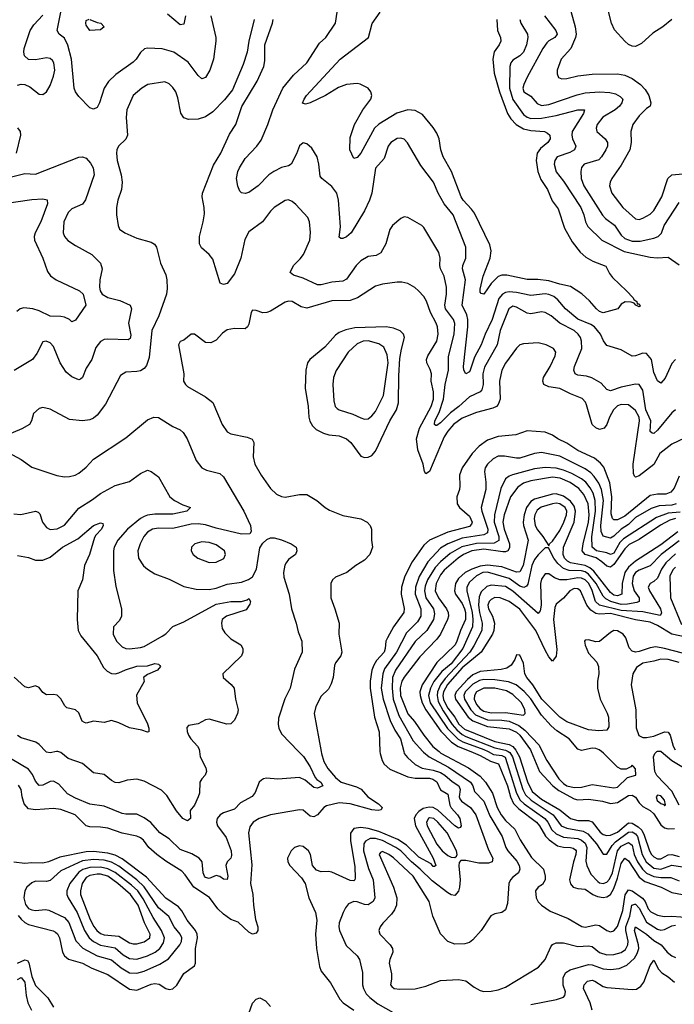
# Model space of a CAD drawing. Header units: inches. Extents: x 884549 to 1028252, y 526810 to 653624.
# Tile 507 of 656: x 944942 to 948564, y 598602 to 604049. Entities that reach past the tile are written whole.
import ezdxf

# ---------------------------------------------------------------- set-up
doc = ezdxf.new("R2010")
doc.units = ezdxf.units.IN
doc.header["$MEASUREMENT"] = 0
doc.layers.add('A9549', color=7, linetype='Continuous')
doc.layers.add('A9640', color=7, linetype='Continuous')

msp = doc.modelspace()

# ---------------------------------------------------------------- linework, layer by layer
at = {"layer": 'A9549', "color": 5}
for points, elevation in [([(946484.8, 600000), (946512, 599972), (946550, 599914.7), (946576.6, 599856.6), (946585.3, 599845.3), (946609.1, 599830), (946619.5, 599810), (946590, 599797.4), (946570, 599801.7), (946521.6, 599841.6), (946490, 599856), (946370, 599847), (946307.6, 599852.4), (946290.2, 599849.8), (946279.1, 599840.9), (946267.4, 599830), (946245.7, 599774.3), (946228.4, 599751.6), (946164.1, 599715.9), (946130, 599681.6), (946070, 599661.1), (946050.7, 599649.3), (946034.6, 599630), (946031.5, 599610), (946037.4, 599590), (946084.2, 599524.2), (946111.5, 599450), (946114.8, 599425.2), (946110.8, 599410), (946089.2, 599390.8), (946082.3, 599370), (946093.3, 599310), (946090, 599292.7), (946070, 599294.2), (946050, 599308.2), (946030, 599314.5), (945990, 599298.3), (945970, 599303.2), (945963.9, 599310), (945956.7, 599330), (945951.4, 599390), (945935.6, 599410), (945895.1, 599435.1), (945830, 599457.7), (945770, 599518), (945718.4, 599550), (945667.6, 599607.6), (945630, 599634.3), (945590, 599654), (945530, 599653.1), (945510, 599657.6), (945410, 599698.3), (945330, 599709.8), (945250, 599741.7), (945207, 599767), (945159.4, 599819.4), (945130, 599835.9), (945110, 599834.2), (945070, 599814), (945050, 599811.8), (945030, 599835.6), (945012.3, 599872.3), (944990, 599903.2), (944850, 599984.8)], 2160), ([(946610.3, 600000), (946612.1, 599990), (946625.5, 599945.5), (946646.2, 599906.2), (946690, 599856.3), (946721.2, 599830), (946805, 599805), (946831.5, 599791.5), (946868.8, 599748.8), (946926.7, 599710), (946948.2, 599690), (946942.3, 599677.7), (946925.8, 599674.2), (946890, 599677.9), (946770, 599711.3), (946710, 599715.6), (946639.5, 599700.5), (946624.1, 599690), (946590, 599649.8), (946570, 599638.8), (946550, 599641.9), (946510, 599675), (946490, 599678.5), (946330, 599650.3), (946266.7, 599630), (946234.3, 599610), (946216, 599584), (946208.9, 599551.1), (946226.8, 599373.2), (946218.6, 599270), (946232.7, 599210), (946235, 599150), (946246, 599070), (946259.5, 599030), (946258.9, 599010), (946250, 598995.8), (946230, 598989.9), (946210, 599000.2), (946150, 599055.8), (946110, 599071.6), (946070, 599099.9), (946039.3, 599130), (945992.3, 599192.3), (945906.3, 599250), (945858.4, 599318.4), (945838.9, 599338.9), (945750, 599393.4), (945700.2, 599430), (945655.8, 599470), (945627, 599510), (945610, 599522.7), (945590, 599532.8), (945510, 599548.5), (945430, 599575.3), (945390, 599582), (945330, 599583.7), (945310, 599589.4), (945249.6, 599649.6), (945170, 599678.9), (945130, 599685.8), (945030, 599678.4), (944990, 599683.8), (944967.3, 599710), (944955.1, 599750), (944950.7, 599790.7), (944935, 599815)], 2180), ([(945145.4, 600000), (945110, 599993.1), (945090, 599996.4), (945086.7, 600000)], 2140), ([(945936.3, 600000), (945940.8, 599970), (945971.3, 599910), (945975.8, 599890), (945968.9, 599870), (945950, 599849.6), (945939.2, 599830), (945936.1, 599770), (945930.2, 599750), (945910, 599702.7), (945886.2, 599673.8), (945886.7, 599630), (945870, 599617.7), (945844.5, 599630), (945810, 599671.2), (945757, 599757), (945726.4, 599786.4), (945630, 599836.3), (945590, 599848.2), (945537.4, 599842.6), (945490, 599826.6), (945470, 599828.5), (945450, 599839.1), (945410, 599872.4), (945350, 599882.7), (945290, 599934), (945210, 599961.6), (945170, 599995.1), (945153.1, 600000)], 2140), ([(946935.4, 600000), (946935.8, 599990), (946947.9, 599950), (946959, 599930), (946990, 599902.4), (947090, 599859.4), (947130, 599853.5), (947210, 599853.7), (947227.7, 599847.7), (947250, 599832.5), (947270, 599788.3), (947310, 599764.3), (947322.8, 599702.8), (947329.1, 599689.1), (947364.6, 599650), (947376.6, 599630), (947385.5, 599590), (947380, 599580), (947370, 599576.1), (947350, 599589.4), (947255.8, 599675.8), (947230, 599690.7), (947206.7, 599693.3), (947174.9, 599685.1), (947150.7, 599669.3), (947133.2, 599650), (947125.4, 599630), (947131.2, 599590), (947230.1, 599410), (947244.9, 599370), (947236.7, 599363.3), (947230, 599364.8), (947219.1, 599379.1), (947150, 599415.7), (947081.9, 599481.9), (947034.4, 599514.4), (946930, 599558), (946870, 599574.8), (946830, 599580.7), (946790, 599574.5), (946772, 599548), (946771.9, 599508.1), (946797, 599363), (946798.7, 599301.3), (946796.1, 599290), (946790, 599285), (946770, 599287.5), (946670, 599331.9), (946650, 599336.2), (946610, 599335.1), (946584.2, 599344.2), (946562, 599370), (946550.4, 599430), (946540.7, 599450), (946510, 599474.2), (946490, 599478.4), (946462.5, 599470), (946443.3, 599450), (946424, 599410), (946426.1, 599390), (946435.9, 599370), (946501.4, 599301.4), (946522.4, 599270), (946542.2, 599190), (946579.5, 599110), (946586.4, 599066.4), (946579.2, 598990), (946583.5, 598910), (946601.3, 598810), (946610, 598784.9), (946661, 598721), (946713.2, 598630), (946731.8, 598610), (946790, 598568.8)], 2220), ([(947067.5, 600000), (947070.1, 599990), (947087.3, 599967.3), (947130, 599927.9), (947169, 599909), (947230, 599897.1), (947270, 599884.2), (947294.5, 599870), (947334.6, 599834.6), (947370.9, 599810), (947379.6, 599790), (947373.5, 599750), (947377.7, 599737.7), (947386, 599726), (947435.8, 599690), (947464.9, 599650), (947536, 599456), (947559.1, 599410), (947556.5, 599390), (947536.7, 599383.3), (947483.1, 599383.1), (947410, 599397.7), (947382.3, 599397.7), (947373.3, 599386.7), (947372, 599368), (947379.4, 599290), (947376.3, 599250), (947370, 599227), (947350, 599204), (947330, 599207.7), (947310, 599218.5), (947224.3, 599284.3), (947158.1, 599350), (947109.3, 599389.3), (947050.6, 599450), (947022.9, 599470), (946950, 599507.6), (946910, 599518.5), (946881.8, 599518.2), (946855.4, 599504.6), (946845.9, 599490), (946844.2, 599450), (946872.4, 599352.4), (946897.2, 599290), (946907.1, 599190), (946897, 599170), (946870, 599152.5), (946850, 599153.7), (946810, 599169.2), (946790, 599171.3), (946761.6, 599158.4), (946743.8, 599136.2), (946731.5, 599110), (946710, 599053.2), (946707.7, 599030), (946712, 599010), (946747.7, 598927.7), (946810.1, 598870.1), (946822.2, 598850), (946838, 598778), (946839.6, 598710), (946844.7, 598690), (946859.9, 598659.9), (946879.1, 598639.1), (946924.1, 598604.1), (947050, 598532.9)], 2240), ([(947172.9, 600000), (947176.3, 599996.3), (947207.3, 599970), (947314.5, 599914.5), (947436.2, 599830), (947448.9, 599810), (947458.5, 599778.5), (947510, 599725.5), (947543.6, 599643.6), (947611.7, 599530), (947631.3, 599470), (947643, 599450), (947693.5, 599393.5), (947706.2, 599370), (947710.1, 599349.9), (947702.6, 599330), (947670, 599304.8), (947657.6, 599290), (947649.2, 599270), (947641.1, 599158.9), (947630, 599124.5), (947610.2, 599109.8), (947570, 599103), (947549.1, 599090.9), (947496, 599010), (947450, 598958.9), (947430, 598944.2), (947404.4, 598935.6), (947350, 598934.3), (947310, 598949.7), (947270.9, 598990.9), (947228.5, 599088.5), (947207.1, 599170), (947118.9, 599310), (947010, 599412.5), (946985.3, 599430), (946950, 599446.6), (946937.7, 599442.3), (946931.4, 599430), (947009.6, 599250), (947027.9, 599190), (947026.4, 599150), (947016.3, 599123.7), (947000, 599100), (946951.6, 599050), (946936.5, 599030), (946928.4, 599010), (946934, 598990), (946991.5, 598931.5), (947004.9, 598910), (947006.3, 598890), (946989.1, 598850), (946986.4, 598830), (946998.7, 598770), (946999.8, 598740.2), (946993.7, 598710), (947000.4, 598700.4), (947014.8, 598690), (947044.7, 598684.7), (947130, 598687.8), (947190, 598701.4), (947270, 598732.8), (947370, 598738.6), (947410, 598731.5), (947456.4, 598696.4), (947490, 598677.8), (947510, 598673.1), (947550, 598673.9), (947590, 598681.3), (947630, 598696.8), (947813.3, 598806.7), (947850, 598848.7), (947880.5, 598919.5), (947890, 598931.7), (947910, 598941.2), (947950, 598942.1), (948030, 598921.6), (948090, 598925.2), (948110, 598922.2), (948150, 598887.4), (948190, 598875.5), (948230, 598877.9), (948270, 598887.4), (948294.4, 598905.6), (948307.3, 598930), (948308.7, 598951.3), (948296, 599010), (948295.8, 599030), (948316.9, 599090), (948329.7, 599150.3), (948344.7, 599155.3), (948350, 599155.9), (948370, 599132.8), (948410, 599055.5), (948470, 599017.7), (948490, 599011.6), (948510, 599015.2), (948550, 599036.6), (948570, 599039.6)], 2260), ([(947262.2, 600000), (947271.9, 599991.9), (947424.5, 599910), (947490, 599863.6), (947520.1, 599830), (947558.5, 599770), (947584.7, 599690), (947605.2, 599650), (947630, 599618.9), (947681.1, 599570), (947711.4, 599511.4), (947773.5, 599413.5), (947839.8, 599350), (947850, 599310.7), (947849.5, 599290), (947835.4, 599264.6), (947810, 599249.8), (947795.6, 599230), (947799.7, 599190), (947810, 599168.7), (947828.7, 599150), (947876.4, 599116.4), (947976.5, 599076.5), (948052.9, 599032.9), (948070, 599027.8), (948130, 599041.2), (948150, 599037.5), (948190, 599010.8), (948210, 599003.2), (948230, 599008.6), (948250, 599032.5), (948279.7, 599120.3), (948292.1, 599207.9), (948310, 599234.9), (948330, 599230.4), (948388.7, 599188.7), (948403.2, 599170), (948419.9, 599130), (948433.3, 599113.3), (948470, 599095.2), (948507, 599087), (948550.9, 599089.1), (948650, 599082.1)], 2280), ([(947438.9, 600000), (947490, 599979), (947546.5, 599946.5), (947592, 599932), (947641.1, 599810), (947657.3, 599750), (947673.5, 599713.5), (947703.1, 599683.1), (947800.7, 599610), (947818.1, 599590), (947852.1, 599532.1), (947871, 599511), (947917.9, 599477.9), (947950, 599470.6), (947990, 599468.8), (948005.1, 599465.1), (948016.5, 599456.5), (948020.3, 599450), (948018.3, 599430), (948005.3, 599390), (947984.7, 599290), (947988.9, 599268.9), (948004.4, 599250), (948030, 599241.7), (948070, 599238.7), (948113.4, 599210), (948138.9, 599198.9), (948170, 599193.3), (948190, 599196.1), (948210, 599209.7), (948230, 599243.3), (948250, 599300.1), (948270, 599381.4), (948290, 599410.8), (948310, 599394.8), (948370, 599306), (948400.5, 599280.5), (948490.3, 599250.3), (948550, 599219.7), (948610, 599210.1)], 2320), ([(947533.5, 600000), (947564.4, 599984.4), (947610, 599978.4), (947628.8, 599968.8), (947690.9, 599770), (947710.9, 599730.9), (947733.1, 599710), (947847, 599630), (947864.4, 599610), (947886.7, 599566.7), (947910, 599544.2), (947950, 599525.7), (948030, 599518.2), (948050, 599509.8), (948070, 599492.8), (948080.1, 599470), (948074.3, 599394.3), (948079, 599370), (948102.4, 599322.4), (948141.2, 599281.2), (948150, 599274.5), (948170, 599270.1), (948190, 599276.7), (948205.8, 599294.2), (948221.7, 599330), (948250, 599450.1), (948270, 599477), (948310, 599497), (948330, 599481.9), (948342.6, 599430), (948359.6, 599390), (948388.6, 599348.6), (948410, 599327), (948450, 599308.1), (948490, 599303.2), (948544, 599304), (948590, 599285.7)], 2340), ([(947644.6, 600000), (947654.6, 599994.6), (947668.4, 599970), (947725.2, 599790), (947740.7, 599760.7), (947771.4, 599731.4), (947894.4, 599650), (947938.8, 599590), (947970, 599576.1), (948058.8, 599558.8), (948085.1, 599545.1), (948133.8, 599490), (948170, 599432.3), (948190, 599433), (948219.7, 599480.3), (948239.3, 599500.7), (948310, 599553.4), (948330, 599556.4), (948350, 599545.4), (948359.7, 599530), (948385.5, 599430), (948407.9, 599390), (948450, 599355.3), (948490, 599349.6), (948550, 599371.3), (948610, 599361.9)], 2360), ([(947691, 600000), (947706.7, 599970), (947752.1, 599832.1), (947778.3, 599778.3), (947830, 599736.5), (947930, 599678.3), (947990, 599630.1), (948030, 599618), (948090, 599618.5), (948110, 599610.5), (948153.8, 599553.8), (948170, 599541.7), (948190, 599535.4), (948210, 599536.7), (948250, 599553.8), (948310, 599606.1), (948330, 599604.6), (948363.8, 599583.8), (948384.6, 599564.6), (948397.8, 599537.8), (948426.1, 599450), (948438.1, 599430), (948450, 599416.9), (948470, 599406.2), (948490, 599406.5), (948530.5, 599429.5), (948550, 599431.3), (948590, 599420.3)], 2380), ([(947772.8, 600000), (947818, 599890), (947891.2, 599810), (947924.3, 599784.3), (948010, 599738.2), (948030, 599733.8), (948090, 599737.5), (948165.8, 599725.8), (948210, 599713.3), (948250, 599717.5), (948310, 599757.1), (948330, 599758.5), (948350, 599748), (948370, 599715.9), (948390, 599695.6), (948430, 599673.2), (948450, 599655.5), (948490, 599593.8), (948510, 599578.6), (948530, 599572), (948565.8, 599574.2)], 2420), ([(947833.7, 600000), (947858.5, 599950), (947925.6, 599850), (947950, 599822.8), (947970, 599811), (948010, 599800.7), (948050, 599803.3), (948110, 599818.3), (948230, 599799), (948250, 599803.6), (948304.1, 599855.9), (948351.2, 599870), (948350, 599904), (948338, 599918), (948330, 599925.2), (948323.7, 599916.3), (948297.1, 599902.9), (948270, 599902), (948250, 599913.6), (948172, 599992), (948161.2, 600000)], 2440), ([(948590, 599703.6), (948550, 599781.6), (948467.7, 599867.7), (948455.6, 599890), (948448.7, 599970), (948455.8, 599990), (948467.3, 600000)], 2420), ([(948491.8, 600000), (948550.8, 599950.8), (948670, 599878.3), (948690, 599872.6), (948750, 599867.7), (948910, 599792.8), (948930, 599789.2), (948950, 599793.7), (949001.4, 599830), (949171.4, 599988.6), (949185.8, 600000)], 2420), ([(944933.8, 599093.8), (944950, 599073.5), (944970, 599053.4), (944990, 599042.4), (945127.7, 599007.7), (945140.6, 599000.6), (945151.1, 598991.1), (945162.2, 598970), (945178.2, 598890), (945190.6, 598870.6), (945212.3, 598852.3), (945290, 598828.6), (945342.1, 598802.1), (945430, 598767), (945550, 598685.4), (945590, 598679.9), (945670, 598713.7), (945690, 598717.3), (945713.3, 598713.3), (945750, 598688.7), (945770, 598683), (945790, 598687.8), (945811.7, 598708.3), (945850, 598771.7), (945910, 598814.8), (945915.1, 598830), (945915.2, 598910), (945926.3, 598970), (945924, 598990), (945914.4, 599010), (945868, 599068), (945839.2, 599119.2), (945821.3, 599141.3), (945750, 599188.2), (945644.6, 599304.6), (945510, 599406.8), (945470, 599426.7), (945430, 599438.8), (945350, 599447.8), (945310, 599445.6), (945164.3, 599415.7), (945100.7, 599390), (945070, 599383.4), (945010, 599385.2), (944970, 599380.2), (944910, 599388.4)], 2220), ([(947770, 598600.5), (947912.4, 598627.6), (947950, 598641.3), (947958.7, 598650), (947961.7, 598670), (947948.5, 598708.5), (947948.1, 598750), (947963, 598777), (947987.2, 598792.8), (948090, 598822.7), (948110, 598820.1), (948170, 598798.7), (948210, 598793.4), (948259.5, 598800.5), (948301.3, 598818.7), (948343.3, 598856.7), (948358.1, 598881.9), (948367.4, 598910), (948366.4, 598930), (948344.2, 599010), (948350, 599030.1), (948410, 598990), (948450, 598955), (948490.4, 598930.4), (948523.7, 598890), (948549.7, 598869.7), (948570, 598860.4)], 2240), ([(944929.3, 598829.3), (944970, 598848.1), (944984.6, 598844.6), (944991.9, 598831.9), (945010, 598755.2), (945030, 598705.4), (945097.6, 598637.6), (945130, 598586)], 2180), ([(948108.6, 598568.6), (948099, 598610), (948062, 598690), (948064.3, 598710), (948083.5, 598730), (948110, 598734.4), (948124.9, 598730), (948170, 598700.5), (948190, 598695.3), (948330, 598683.5), (948354.5, 598685.5), (948378.8, 598701.2), (948395.7, 598724.3), (948430, 598817.1), (948450, 598845.3), (948476.7, 598796.7), (948495, 598775), (948530, 598753.9), (948564.5, 598724.5)], 2220), ([(944930, 598739.1), (944950, 598749.6), (944970, 598724.7), (944977.2, 598650), (944986.8, 598610), (945008.3, 598570)], 2160), ([(946209.4, 598550), (946230, 598607.2), (946249.6, 598630.4), (946270, 598637), (946301.5, 598621.5), (946329.4, 598589.4)], 2180)]:
    msp.add_lwpolyline(points, dxfattribs=dict(at, elevation=elevation))
for points, elevation in [([(948470, 599759.7), (948463.6, 599750), (948469.4, 599730), (948490, 599713.4), (948506.5, 599706.5), (948510, 599699.1), (948514.5, 599705.5), (948510, 599730.9), (948490, 599754.4)], 2440), ([(947210, 599633.2), (947204.6, 599630), (947192.5, 599610), (947196.8, 599590), (947250, 599486.8), (947280.1, 599450), (947310, 599425.4), (947330, 599416.3), (947350, 599414), (947359.5, 599420.5), (947362.6, 599430), (947358.2, 599450), (947307.5, 599550), (947256.3, 599610), (947233.1, 599630)], 2240), ([(945350, 599402.2), (945290, 599395.4), (945170, 599340.1), (945110, 599285.8), (945090, 599281.1), (945030, 599282.1), (945010, 599274.1), (944981.5, 599250), (944970.4, 599229.6), (944965.4, 599190), (944973.8, 599153.8), (944990, 599132.3), (945010, 599123.5), (945030, 599121.5), (945085.6, 599125.6), (945102.9, 599122.9), (945190, 599082.1), (945214, 599054), (945252.7, 598952.7), (945291.6, 598911.6), (945370, 598870), (945450, 598847.9), (945503.3, 598803.3), (945550, 598776.6), (945590, 598773.3), (945630, 598784.7), (945716.7, 598823.3), (945766.2, 598853.8), (945827.4, 598930), (945837.9, 598950), (945839.9, 598970), (945830.9, 598990), (945796.7, 599030), (945766.7, 599086.7), (945710, 599134.8), (945631.7, 599251.7), (945590.7, 599290.7), (945490, 599366.7), (945450, 599387.3), (945410, 599398.5)], 2240), ([(945390, 599360.5), (945330, 599358.5), (945291.6, 599348.4), (945270, 599333), (945220.1, 599270), (945203.3, 599230), (945203.3, 599210), (945210.1, 599190), (945260.9, 599110), (945299.9, 599010), (945326.9, 598970), (945350, 598949.7), (945390, 598928.5), (945470, 598914.5), (945514.5, 598874.5), (945550, 598855.4), (945590, 598851.6), (945650, 598869.3), (945692.5, 598890), (945718.1, 598910), (945738, 598942), (945742.5, 598970), (945727.6, 599010), (945681.3, 599081.3), (945625.7, 599185.7), (945595.2, 599230), (945561.2, 599261.2), (945470, 599330.2), (945430, 599351.6)], 2260), ([(945370, 599321.5), (945330, 599314.3), (945310, 599303), (945287.1, 599270), (945278.5, 599230), (945279.2, 599210), (945331.4, 599070), (945351.9, 599031.9), (945369.6, 599009.6), (945390, 598994.3), (945410, 598986.8), (945490, 598978.2), (945550, 598941.4), (945570, 598936.4), (945590, 598936.9), (945630, 598947.6), (945662.9, 598970), (945664.4, 598990), (945632.2, 599052.2), (945597.5, 599150), (945555.3, 599210), (945485.9, 599270), (945430, 599310.4), (945390, 599321.4)], 2280)]:
    msp.add_lwpolyline(points, close=True, dxfattribs=dict(at, elevation=elevation))
at = {"layer": 'A9640', "color": 5}
for points, elevation in [([(948570, 602169.7), (948550, 602147.8), (948514.2, 602065.8), (948490, 602038.7), (948470, 602051.6), (948450, 602098), (948437.6, 602170), (948410, 602202), (948390, 602205.1), (948350, 602189.8), (948330, 602187.6), (948270, 602222.5), (948190, 602246.9), (948171.7, 602271.7), (948154.6, 602310), (948121.9, 602350), (948102.8, 602362.8), (948030, 602393.1), (947962.3, 602450), (947919.8, 602499.8), (947897.5, 602517.5), (947870, 602529.5), (947850, 602532.7), (947770, 602523.4), (947690, 602540.4), (947650, 602544), (947630, 602539.8), (947613, 602530), (947593, 602507), (947555.5, 602390), (947517.4, 602310), (947494.8, 602250), (947458, 602182), (947434.4, 602110), (947430, 602101.2), (947410, 602089.6), (947398.9, 602110), (947397, 602130), (947422, 602350), (947422.3, 602390), (947416.5, 602416.5), (947390.9, 602470), (947407.9, 602610), (947392.2, 602670), (947394.2, 602690), (947411.3, 602730), (947410.5, 602790), (947341, 602970), (947289.9, 603029.9), (947256.8, 603090), (947230.7, 603150), (947161.9, 603241.9), (947087.4, 603367.4), (947070, 603388.2), (947050, 603394.6), (947030, 603392.3), (946994.9, 603370), (946980.2, 603350), (946958.9, 603281.1), (946910, 603227.3), (946889.6, 603090), (946876.6, 603050), (946850, 602992.4), (946775.2, 602870), (946750, 602847.3), (946730, 602838.4), (946718, 602838), (946710, 602846), (946717.1, 602902.9), (946706.7, 603050), (946697.5, 603090), (946670, 603127.2), (946614.3, 603170), (946604.4, 603184.4), (946597.8, 603250), (946587.5, 603290), (946558.2, 603338.2), (946530, 603363.1), (946510, 603367.1), (946490, 603350.8), (946473.6, 603306.4), (946444.9, 603250), (946430, 603241.4), (946390, 603231.4), (946349, 603210), (946320.7, 603190), (946262.3, 603130), (946210, 603093.7), (946190, 603088), (946170, 603092), (946160.7, 603100.7), (946148.7, 603128.7), (946142, 603170), (946149, 603210), (946157.7, 603230), (946190, 603282), (946253.5, 603350), (946277.7, 603382.3), (946314.9, 603470), (946342.4, 603550), (946397.9, 603670), (946457.4, 603742.6), (946530, 603810.3), (946601.3, 603918.7), (946635.6, 603950), (946689.7, 604030), (946708.1, 604151.9)], 2140), ([(946000.2, 604070), (946027, 603950), (946027.8, 603930), (946015.2, 603830), (945994, 603770), (945970, 603729.6), (945950, 603721.6), (945930, 603740.5), (945873.9, 603813.9), (945795.8, 603870), (945730, 603887.9), (945650, 603891.3), (945631.9, 603888.1), (945610, 603867.3), (945587.1, 603830), (945570, 603813.8), (945474.7, 603745.3), (945433.5, 603706.5), (945409.3, 603670), (945383.8, 603590), (945370, 603563), (945350, 603554.8), (945330, 603561.5), (945270, 603624.4), (945251.7, 603650), (945243.9, 603670), (945228.5, 603830), (945208.7, 603908.7), (945190, 603946.6), (945160.4, 603970), (945149.8, 603990), (945170.3, 604090)], 2140), ([(947581.3, 604050), (947586.3, 603990), (947602.1, 603950), (947604, 603930), (947595.4, 603910), (947567.8, 603872.2), (947559.9, 603830), (947567.1, 603752.9), (947596.3, 603650), (947641.5, 603530), (947660.1, 603500.1), (947689.3, 603469.3), (947730, 603445), (947770, 603436.3), (947844.9, 603430), (947862.1, 603422.1), (947874.4, 603410), (947877.8, 603390), (947864.5, 603370), (947823, 603337), (947805.5, 603310), (947799.7, 603270), (947808.7, 603210), (947824.5, 603164.5), (947862.1, 603110), (947887.7, 603047.7), (947922, 603002), (947955.9, 602895.9), (947999.3, 602819.3), (948043.7, 602763.7), (948074.9, 602734.9), (948113.9, 602713.9), (948185.3, 602685.3), (948204.9, 602644.9), (948222.4, 602622.4), (948299.5, 602550), (948337.1, 602510), (948340.7, 602500.7), (948356.3, 602490), (948358, 602478), (948370, 602476.3), (948375.2, 602464.8), (948370, 602461.2), (948350.8, 602469.2), (948341.2, 602481.2), (948325.8, 602485.8), (948292.5, 602487.5), (948270, 602475.1), (948251.1, 602448.9), (948170, 602427.3), (948150, 602435.4), (948133.5, 602450), (948094.6, 602494.6), (948053, 602533), (947990, 602573.4), (947930, 602585.3), (947870, 602604.3), (947808.7, 602611.3), (947750, 602611.6), (947636.6, 602636.6), (947610, 602635.5), (947590, 602627.9), (947550, 602589.8), (947510, 602531.5), (947494.5, 602534.5), (947490, 602542), (947490, 602558), (947505.6, 602630), (947546, 602730), (947549.8, 602769.8), (947543, 602803), (947458.2, 602978.2), (947441.8, 603001.8), (947396.2, 603050), (947383.9, 603070), (947331.6, 603210), (947284.2, 603290), (947272.5, 603330), (947263.7, 603390), (947250, 603421.1), (947230, 603452.1), (947170, 603523.9), (947130, 603547.1), (947089.8, 603549.8), (947028.5, 603531.5), (946929.4, 603470.6), (946906, 603450), (946830, 603311.1), (946810, 603287), (946790, 603280.9), (946768.3, 603328.3), (946770, 603397.3), (946793.7, 603470), (946840.9, 603550), (946885.3, 603610), (946889.8, 603630), (946884.8, 603650), (946870.8, 603670), (946826.7, 603693.3), (946810, 603696), (946749.8, 603689.8), (946705.8, 603674.2), (946634.6, 603630), (946550, 603588.9), (946522.7, 603582.7), (946506.5, 603586.5), (946515.6, 603610), (946529.7, 603630), (946714.5, 603830), (946871.2, 603950), (946892.7, 604027.3), (946936.5, 604090)], 2120), ([(947982.2, 604130), (948015.3, 604010), (948020.1, 603970), (948017.6, 603950), (947990.9, 603889.1), (947938, 603830), (947915.2, 603770), (947914.9, 603750), (947923.1, 603730), (947942.3, 603722.3), (947970, 603724.1), (948030, 603739.5), (948110, 603747.9), (948250, 603749), (948290, 603742.4), (948330, 603724.7), (948376.2, 603690), (948402.4, 603662.4), (948423.6, 603630), (948434.9, 603590), (948430.3, 603570), (948410, 603557.4), (948370, 603518.2), (948335, 603470), (948323, 603430), (948325.9, 603370), (948317, 603330), (948270, 603245.1), (948217.8, 603170), (948209.2, 603150), (948206.2, 603130), (948218.6, 603090), (948278.2, 603010), (948350, 602947.6), (948370, 602943.8), (948390, 602951.2), (948430, 602972.8), (948450, 602994.4), (948494.4, 603070), (948528.7, 603171.3), (948549.4, 603190.6), (948650, 603199.8)], 2180), ([(948550.1, 604049.9), (948500.9, 604010), (948445.2, 603974.8), (948383, 603917), (948350, 603901.2), (948330, 603902.7), (948310, 603911.6), (948290, 603929.8), (948233.6, 603993.6), (948216.9, 604030), (948196.4, 604110)], 2180), ([(946239.5, 604050), (946210.3, 603930), (946200.7, 603870), (946179, 603801), (946118.9, 603661.1), (946075, 603605), (946010, 603540.3), (945970, 603511.7), (945930, 603499.4), (945876.5, 603496.5), (945850, 603507.1), (945832.9, 603532.9), (945817.4, 603617.4), (945806.2, 603650), (945790, 603674.7), (945770, 603694.3), (945745.3, 603705.3), (945651, 603690), (945617.1, 603670), (945570.4, 603630), (945535.8, 603550), (945531.9, 603508.1), (945539, 603410), (945530, 603387.8), (945488.4, 603350), (945479.6, 603330), (945477.2, 603310), (945480.9, 603270), (945503, 603190), (945508.7, 603150), (945505, 603110), (945484.9, 603050), (945477.6, 603010), (945478, 602970), (945486.7, 602910), (945494.9, 602890), (945523.7, 602870), (945590, 602840.8), (945670, 602818.4), (945687.7, 602807.7), (945699.1, 602790), (945721.5, 602701.5), (945750, 602637.6), (945756.3, 602610), (945757.8, 602562.2), (945753.5, 602530), (945711.8, 602410), (945674, 602330), (945659.4, 602180.6), (945644.6, 602135.4), (945630, 602118.7), (945610, 602107.1), (945590, 602102), (945530, 602099.8), (945500, 602080), (945417.7, 601922.3), (945370, 601861.1), (945350, 601844.5), (945330, 601836.2), (945290, 601829.8), (945217.3, 601837.3), (945110, 601894.5), (945070, 601903), (945050, 601898.7), (945018, 601870), (945007.7, 601830), (944996.3, 601810), (944954.2, 601785.8), (944870.4, 601750)], 2160), ([(944930, 603686.7), (944950, 603692.1), (944970.2, 603690.2), (944997.9, 603677.9), (945050, 603637.1), (945070, 603634.9), (945090, 603650.4), (945110, 603686), (945130, 603736.4), (945137.2, 603770), (945131.3, 603810), (945122.8, 603822.8), (945110, 603834.8), (945090, 603837.5), (945030, 603826.5), (944990, 603828.9), (944969.3, 603849.3), (944964.2, 603870), (944966.3, 603890), (945000.2, 603990), (945019.5, 604020.5), (945070, 604075.2)], 2160), ([(945331, 604050), (945370, 604033), (945390.8, 604030), (945410.2, 604010), (945390, 603993.2), (945330, 603989.2), (945310, 604019), (945307.6, 604030), (945310, 604044.7), (945327.3, 604052.7)], 2120), ([(945859.6, 604070), (945850, 604024.8), (945830, 604020.7), (945759.6, 604079.6)], 2120), ([(948570, 601889.8), (948550, 601874.5), (948470, 601777.5), (948450, 601760.7), (948442.1, 601762.1), (948430.9, 601770.9), (948433.9, 601830), (948405.6, 601890), (948390, 601999.1), (948370.3, 602030.3), (948350, 602032.9), (948270, 602016.7), (948210, 601996.5), (948190, 602002.7), (948158.5, 602038.5), (948107.6, 602067.6), (948077.8, 602077.8), (948030, 602082.3), (948015.8, 602090), (948008.1, 602110), (948012.3, 602130), (948052.9, 602230), (948051.2, 602270), (948045, 602290), (948032, 602310), (948010, 602330.4), (947930.9, 602370.9), (947882.7, 602410), (947850, 602429), (947830, 602432.1), (947770, 602422.4), (947750, 602424.7), (947690, 602459.5), (947670, 602464), (947648.4, 602450), (947601.2, 602330), (947583.7, 602250), (947514.1, 602125.9), (947505.1, 602090), (947505.5, 602030), (947499, 602001), (947490, 601989.9), (947430, 601962.5), (947371.4, 601908.6), (947325.4, 601874.6), (947270, 601819.4), (947250, 601804.1), (947244.4, 601804.4), (947236.9, 601810), (947239.6, 601830), (947263.6, 601876.4), (947286.7, 601950), (947296.3, 602030), (947313.7, 602110), (947313.7, 602186.3), (947346.2, 602310), (947349.1, 602369.1), (947341.8, 602390), (947297.4, 602450), (947294, 602470), (947303.7, 602530), (947303.8, 602570), (947291.2, 602630), (947270.4, 602670.4), (947266.3, 602690), (947268.9, 602730), (947261.4, 602761.4), (947178.7, 602898.7), (947167.8, 602910), (947090, 602954.8), (947070, 602957.7), (947050, 602949.7), (947005.3, 602910), (946990, 602889.2), (946968, 602810), (946939.8, 602760.2), (946914.8, 602745.2), (946870, 602738.2), (946830, 602714.8), (946804, 602690), (946750, 602612.8), (946730, 602603.4), (946670, 602596.7), (946610, 602581.7), (946590, 602582.3), (946510, 602618.4), (946456.1, 602636.1), (946438.7, 602650), (946456.8, 602690), (946494.2, 602725.8), (946511.9, 602750), (946547.8, 602830), (946551.5, 602871.5), (946545.1, 602930), (946535.4, 602955.4), (946470, 603026.9), (946450, 603042.7), (946430, 603052.1), (946410, 603049.8), (946350.3, 603010), (946329.1, 602990), (946285.5, 602930), (946210, 602875.4), (946187.1, 602832.9), (946165.4, 602730), (946130, 602642.4), (946090, 602589.7), (946070, 602583.6), (946051.3, 602591.3), (946010, 602724.2), (945990.5, 602750.5), (945947.9, 602787.9), (945936.8, 602810), (945937, 602850), (945958.1, 602930), (945964.1, 602975.9), (945963.6, 603010), (945951.1, 603070), (945953, 603090), (946015.2, 603244.8), (946054.2, 603310), (946103.4, 603416.6), (946138.4, 603470), (946171.4, 603568.6), (946255.1, 603710), (946292, 603790), (946297.7, 603822.3), (946298.8, 603910), (946340.7, 604030), (946345.1, 604050)], 2160), ([(947709.3, 604050), (947714.8, 604030), (947750.9, 603970), (947753.9, 603950), (947746.9, 603910), (947730, 603869.8), (947710, 603849.9), (947670, 603824.4), (947659.5, 603810), (947654.6, 603790), (947651.9, 603670), (947670, 603607.7), (947730, 603524.6), (947749.5, 603509.5), (947770, 603502.9), (947830, 603504.1), (947910, 603519), (948030, 603551.1), (948067.3, 603550), (948062.3, 603530), (947998.7, 603430), (947996, 603410), (948000.9, 603390), (948019.4, 603350), (948011.8, 603330), (947985.1, 603314.9), (947915.9, 603290), (947902.6, 603270), (947899.6, 603250), (947910, 603208.3), (947950, 603156.1), (948046.9, 603010), (948063.6, 602970), (948072.7, 602930), (948085.3, 602905.3), (948162.2, 602830), (948287, 602767), (948430, 602734.5), (948468.5, 602731.5), (948530, 602734.6), (948590, 602692.2)], 2140), ([(947846.4, 604070), (947908.9, 603990), (947915.2, 603970), (947902.4, 603950), (947870, 603931.9), (947859.1, 603920.9), (947836.3, 603890), (947750, 603731.1), (947730.8, 603690), (947726.4, 603670), (947732.2, 603650), (947770, 603625.5), (947805.1, 603585.1), (947830, 603574.7), (947870, 603579.9), (948025.6, 603634.4), (948070, 603644), (948150, 603649.6), (948206.8, 603646.8), (948238.7, 603638.7), (948265, 603625), (948279.1, 603610), (948274.2, 603590), (948260.2, 603570), (948237.1, 603550), (948168.7, 603510), (948137.1, 603470), (948131, 603450), (948135.6, 603430), (948180.7, 603390), (948194.2, 603370), (948194, 603350), (948184.6, 603330), (948160.5, 603290), (948145.8, 603274.2), (948064.6, 603250), (948050, 603231.5), (948045.8, 603210), (948047.8, 603170), (948063.1, 603130), (948167.3, 602967.3), (948182.7, 602950), (948232.3, 602912.3), (948270, 602856.8), (948290, 602839.1), (948330, 602823.8), (948375.3, 602824.7), (948450, 602840.4), (948473.8, 602850), (948492.7, 602867.3), (948508.4, 602910), (948590, 603038)], 2160), ([(944930.2, 603450.2), (944944, 603430), (944946.4, 603410), (944922.8, 603310)], 2140), ([(944890, 603178.9), (944970, 603197.8), (945030, 603194), (945270, 603289.4), (945290.1, 603290.1), (945310, 603282.8), (945334.8, 603254.8), (945349.4, 603229.4), (945354.5, 603190), (945306.5, 603053.5), (945290, 603027.7), (945230, 603002.9), (945210, 602983.1), (945186, 602930), (945183.2, 602870), (945190.2, 602850), (945207.7, 602827.7), (945250, 602799.1), (945340.7, 602750), (945390, 602701.3), (945399, 602670), (945385.3, 602610), (945384.4, 602570), (945387.3, 602550), (945398.3, 602530), (945430, 602512.1), (945496.4, 602496.4), (945553.1, 602470), (945560.7, 602450), (945544.1, 602370), (945556.3, 602303.7), (945553.7, 602286.3), (945542.1, 602277.9), (945430, 602282), (945410, 602279), (945390, 602268.5), (945363.9, 602236.1), (945340.7, 602170), (945310, 602120.7), (945290, 602069.4), (945279.1, 602060.9), (945270, 602057.4), (945230, 602073.3), (945198.8, 602098.8), (945166, 602150), (945130, 602240.5), (945110, 602261.3), (945089, 602271), (945070, 602266.6), (945037.6, 602202.4), (945012.7, 602170), (944911.4, 602108.6)], 2140), ([(944830, 603028.9), (945010, 603054.8), (945070, 603058.2), (945093.3, 603053.3), (945095.5, 603030), (945058.9, 602930), (945027.5, 602870), (945021.9, 602850), (945024.4, 602830), (945070.2, 602730), (945096.1, 602656.1), (945112.5, 602632.5), (945143.7, 602610), (945272.2, 602550), (945293.7, 602530), (945307.6, 602470), (945250, 602387.6), (945230, 602378), (945218, 602390), (945190, 602402.5), (945170, 602407.2), (945110, 602408.2), (945050, 602438.1), (945015.1, 602450), (944965, 602455), (944944.9, 602450), (944925.8, 602434.2)], 2120), ([(948690, 601767.5), (948550, 601699.9), (948484.6, 601650), (948451.4, 601588.6), (948370, 601526.2), (948350, 601517.8), (948343.4, 601523.4), (948338.8, 601538.8), (948336.1, 601590), (948370.9, 601830), (948369, 601850), (948350, 601887), (948310, 601917.5), (948270, 601921.1), (948250, 601912.2), (948227.8, 601890), (948205.9, 601850), (948191, 601810), (948175.5, 601790), (948150, 601781.7), (948130, 601791.2), (948109.9, 601810), (948078.9, 601918.9), (948072.8, 601932.8), (948054, 601954), (947990, 601978.9), (947930, 602008.8), (947870, 602017.3), (947841.7, 602030), (947836.2, 602050), (947841, 602070), (947876.3, 602130), (947904.5, 602190), (947908.4, 602210), (947895.8, 602230), (947854.5, 602250), (947810, 602260.7), (947730, 602255.6), (947710, 602251.2), (947690, 602231.6), (947630.5, 602149.5), (947608.8, 602110), (947597.1, 602050), (947599.8, 601950), (947590, 601920.8), (947580.2, 601910), (947560.3, 601899.7), (947470, 601876.7), (947390, 601844.6), (947341.7, 601810), (947310, 601773.4), (947290, 601741.8), (947210, 601549.8), (947190, 601536.8), (947181.4, 601550), (947174, 601590), (947144.1, 601670), (947137.5, 601730), (947153.9, 601790), (947219.2, 601910), (947231.7, 601950), (947231.5, 601990), (947218.9, 602050), (947219.7, 602090), (947213.4, 602113.4), (947195, 602150), (947193.2, 602170), (947199.7, 602190), (947249.9, 602270), (947257, 602310), (947252.8, 602350), (947245.9, 602370), (947215.5, 602430), (947192.3, 602492.3), (947177.6, 602517.6), (947149.4, 602549.4), (947128.1, 602568.1), (947090, 602588.8), (947056.3, 602596.3), (947030, 602596.8), (946950, 602586.9), (946910, 602575.7), (946810.4, 602509.6), (946770, 602495.6), (946670, 602493.9), (946530, 602453.8), (946500.3, 602460.3), (946450, 602489.8), (946430, 602491.6), (946410, 602486.6), (946330, 602436.1), (946310, 602428.7), (946287.7, 602427.7), (946250, 602440.7), (946230, 602442.7), (946222.4, 602430), (946210, 602365.2), (946202.4, 602350), (946190, 602338.7), (946130, 602341.5), (946090, 602333.5), (946064.4, 602315.6), (946030, 602276.9), (945999.3, 602260.7), (945970, 602263.5), (945910, 602309.6), (945890, 602309.6), (945850, 602276), (945830, 602268.7), (945820.7, 602250), (945850.3, 602090), (945848.9, 602048.9), (945859.1, 602030), (945870, 602020.5), (945970, 601963), (946010, 601930.4), (946062.3, 601810), (946090, 601769.1), (946110, 601757.7), (946200.2, 601740.2), (946228.1, 601728.1), (946237.3, 601710), (946233.8, 601630), (946243.2, 601590), (946277.8, 601530), (946330, 601456), (946363.4, 601423.4), (946390, 601411.2), (946410, 601408.1), (946490, 601422.8), (946530, 601421.5), (946586.4, 601390), (946632.7, 601350), (946655.8, 601335.8), (946730, 601306), (946830, 601287.9), (946864.4, 601270), (946880.9, 601250), (946887.7, 601230), (946887.7, 601170), (946893.6, 601130), (946879.7, 601090), (946850, 601059.3), (946801.3, 601030), (946752.2, 600990), (946690, 600965.4), (946672, 600950), (946664.2, 600930), (946662.7, 600850), (946686, 600790), (946709.2, 600710), (946708.2, 600650), (946724.6, 600550), (946718.4, 600530), (946689.6, 600490.4), (946684, 600476), (946676.4, 600410), (946666, 600374), (946650, 600345.4), (946610, 600306.9), (946581.2, 600250), (946571.6, 600210), (946610.3, 600000)], 2180), ([(944850.5, 601670), (944950, 601615.8), (945010, 601573.7), (945146.9, 601526.9), (945190, 601520.2), (945217.3, 601522.7), (945249, 601530), (945270, 601540.4), (945310, 601574.3), (945350, 601616.9), (945530, 601734.9), (945650, 601835.8), (945684, 601850), (945710, 601848.1), (945790, 601799.1), (945830, 601780.2), (945846.2, 601766.2), (945868, 601730), (945918.8, 601610), (945950, 601570.2), (945976.1, 601556.1), (946050, 601537.7), (946070, 601520.3), (946182, 601330), (946219, 601250), (946222.4, 601217.6), (946214.8, 601205.2), (946170, 601203.4), (946030, 601235.8), (945970, 601254.7), (945930, 601259.4), (945890, 601257.3), (945790, 601233.3), (945710, 601235.1), (945677, 601230), (945650, 601213.9), (945628.2, 601190), (945608.9, 601150), (945596.6, 601110), (945599, 601070), (945628, 601028), (945650, 601008.4), (945690, 600983.2), (945770, 600954.7), (945850, 600914.2), (945917.9, 600897.9), (945990, 600897.1), (946030, 600904.2), (946090, 600925.6), (946170, 600936.8), (946208.8, 600951.2), (946230, 600967.6), (946252.5, 601010), (946270, 601126.8), (946287, 601153), (946310, 601174), (946330, 601182), (946350, 601182.4), (946391.4, 601171.4), (946444.7, 601150), (946471, 601130), (946474.8, 601110), (946467.3, 601090), (946430, 601062), (946415.8, 601044.2), (946408.6, 601031.4), (946400.8, 600990), (946404.3, 600964.3), (946433.8, 600870), (946445.3, 600790), (946472.3, 600710), (946482.5, 600662.5), (946504, 600610), (946504.7, 600550), (946463.4, 600456.6), (946438.3, 600350), (946408.4, 600291.6), (946374.3, 600185.7), (946372.6, 600150), (946375.7, 600130), (946390, 600097.6), (946484.8, 600000)], 2160), ([(948590, 601522.9), (948562.7, 601457.3), (948544.5, 601435.5), (948516.2, 601423.8), (948470, 601425), (948430, 601416.3), (948290, 601302.1), (948250, 601282.2), (948230, 601281.3), (948221.5, 601290), (948214.6, 601314.6), (948219, 601410), (948206.4, 601486.4), (948173.3, 601573.3), (948155.8, 601595.8), (948122.5, 601622.5), (948030, 601665.2), (947970, 601705.4), (947919.8, 601730), (947890, 601750.6), (947850, 601766.5), (947750, 601774.6), (947687.6, 601752.4), (947590, 601743.4), (947530, 601722.4), (947485, 601690), (947444.7, 601650), (947391, 601570), (947375.3, 601530), (947377.3, 601470), (947375.1, 601450), (947361, 601410), (947362.3, 601370), (947374.5, 601350), (947430, 601301.6), (947446.3, 601270), (947442.1, 601257.9), (947430, 601245.9), (947310, 601213.9), (947210.1, 601169.9), (947178.4, 601141.6), (947113.9, 601050), (947073, 600970), (947054.4, 600910), (947052, 600870), (947069.2, 600790.8), (947066.7, 600770), (947009.4, 600690.6), (946977.2, 600630), (946968.1, 600610), (946964.8, 600570), (946957.8, 600550), (946916.4, 600503.6), (946901.4, 600478.6), (946890.9, 600450), (946880.5, 600390), (946881.1, 600350), (946904.8, 600190), (946931.2, 600110), (946935.4, 600000)], 2220), ([(948573.8, 601370), (948550, 601363.6), (948480.1, 601359.9), (948435.7, 601344.3), (948350, 601295.6), (948310, 601256), (948270, 601230), (948230, 601192.6), (948210, 601180.1), (948171.1, 601191.1), (948158.4, 601218.4), (948157.2, 601250), (948171.5, 601390), (948161.9, 601450), (948145.4, 601485.4), (948121.2, 601521.2), (948101.6, 601541.6), (948070, 601564.4), (947930, 601634.7), (947830, 601654.3), (947790, 601648.9), (947710, 601623.9), (947690, 601623.2), (947624.8, 601635.2), (947590, 601633.6), (947561.1, 601618.9), (947530.2, 601590), (947516.9, 601570), (947512.9, 601550), (947521.6, 601490), (947521.5, 601450), (947495.6, 601350), (947498.2, 601330), (947531.6, 601230), (947529.7, 601210.3), (947510, 601199.8), (947390, 601181.5), (947310, 601149.9), (947270, 601126.1), (947200.3, 601050), (947151.7, 600968.3), (947131.1, 600908.9), (947129.4, 600870), (947160.7, 600790), (947161.8, 600750), (947142.7, 600717.3), (947083.1, 600656.9), (947026.5, 600550), (946961.4, 600458.6), (946950.7, 600429.3), (946942.7, 600350), (946953.3, 600290), (946992.7, 600172.7), (947018, 600118), (947049.3, 600070), (947067.5, 600000)], 2240), ([(944910, 601315.4), (944948, 601312), (945030, 601330.3), (945045.1, 601325.1), (945054.4, 601314.4), (945069.2, 601270), (945090, 601240.2), (945110, 601229.4), (945150, 601232.7), (945190, 601252.8), (945270, 601347.5), (945345.4, 601394.6), (945390, 601428.6), (945470, 601472.3), (945550, 601494.7), (945610, 601538.5), (945650, 601556.5), (945670, 601550.4), (945710, 601520.5), (945772.7, 601410), (945798.4, 601390), (945844.6, 601364.6), (945887.3, 601350), (945866.8, 601330), (945790, 601313.3), (945690, 601313), (945650, 601307.5), (945630, 601300.1), (945610, 601288.7), (945539.3, 601230), (945485, 601170), (945465.6, 601130), (945461.4, 601110), (945461.6, 601001.6), (945473.6, 600913.6), (945504.6, 600790), (945505.7, 600750), (945494.3, 600725.7), (945461.3, 600690), (945460.2, 600650), (945478, 600610), (945510, 600578.6), (945530, 600570.2), (945550, 600568.6), (945610, 600576.1), (945630, 600581.5), (945730, 600637.6), (945750, 600651.6), (945790, 600692.6), (945850, 600718.5), (946030, 600815.1), (946110, 600830.5), (946170, 600830.7), (946200.7, 600839.3), (946210, 600847), (946218.9, 600830), (946215.6, 600815.6), (946194.9, 600785.1), (946086.7, 600750), (946061.7, 600730), (946058.7, 600710), (946061.7, 600681.7), (946076.2, 600656.2), (946110, 600623.8), (946164.9, 600590), (946176.9, 600570), (946176.1, 600550), (946168.8, 600530), (946066.4, 600430), (946067.2, 600410), (946111.8, 600371.8), (946127.9, 600350), (946135.9, 600290), (946151.1, 600230), (946147.2, 600210), (946130, 600173.6), (946110, 600153.3), (946088.3, 600151.7), (945990, 600179.5), (945970, 600176), (945930, 600153.3), (945875.9, 600144.1), (945866.7, 600133.3), (945868.4, 600111.6), (945876.5, 600090), (945888.9, 600070), (945926.7, 600030), (945934.2, 600014.2), (945936.3, 600000)], 2140), ([(948596.1, 601323.9), (948530, 601319.5), (948465.5, 601294.5), (948282.2, 601177.8), (948263.1, 601156.9), (948230, 601098.5), (948210, 601090.7), (948190, 601099.5), (948134.2, 601110), (948109.3, 601130), (948107.2, 601187.2), (948128.7, 601330), (948125.5, 601390), (948114.6, 601430), (948098.7, 601458.7), (948073.7, 601490), (948050, 601509), (947997.8, 601537.8), (947950, 601557.6), (947910, 601567.6), (947850, 601571.7), (947790, 601564.8), (947668.1, 601531.9), (947650, 601524.6), (947630.8, 601509.2), (947604.9, 601455.1), (947568.3, 601310), (947567.1, 601270), (947592.6, 601190), (947592.7, 601167.3), (947566.7, 601153.3), (947469, 601151), (947387.9, 601132.1), (947324.2, 601095.8), (947269.5, 601050.5), (947241.5, 601018.5), (947199.3, 600950), (947185.7, 600914.3), (947182, 600890), (947189.5, 600850), (947231.7, 600790), (947237.9, 600762.1), (947232.4, 600730), (947194.1, 600670), (947130.9, 600609.1), (947021.6, 600450), (947004.7, 600410), (947002.1, 600350), (947009.1, 600290), (947039.4, 600199.4), (947118.9, 600058.9), (947172.9, 600000)], 2260), ([(948570, 601289.4), (948539.5, 601280.5), (948487.2, 601252.8), (948370, 601174.2), (948314.4, 601145.6), (948290, 601121.9), (948230, 601035.3), (948210, 601019.9), (948190, 601025.2), (948163.7, 601050), (948131, 601071), (948070.5, 601090.5), (948054.9, 601110), (948058.7, 601150), (948088.6, 601270), (948093, 601310), (948086.6, 601370), (948062.5, 601422.5), (948034.9, 601454.9), (947988.3, 601488.3), (947932.4, 601512.4), (947890, 601517.7), (947770, 601498.8), (947730, 601485.5), (947697.3, 601462.7), (947657.1, 601410), (947622.3, 601310), (947615.6, 601270), (947622.8, 601230), (947651.9, 601150), (947652, 601128), (947642.7, 601110), (947630, 601104.4), (947614.7, 601105.3), (947510, 601119.3), (947443.9, 601110), (947397.3, 601090), (947367.4, 601070), (947290, 601004), (947270, 600977.5), (947246.3, 600930), (947240.3, 600890), (947258.5, 600850), (947303.5, 600790), (947313.4, 600770), (947314, 600750), (947308.4, 600730), (947270, 600649.3), (947250, 600621.1), (947156.5, 600523.5), (947068.5, 600411.5), (947056.9, 600390), (947046.9, 600353.1), (947049.7, 600309.7), (947090, 600208.8), (947127.1, 600167.1), (947177.9, 600090), (947228.4, 600028.4), (947262.2, 600000)], 2280), ([(948584, 601216), (948490, 601144.1), (948350, 601054.1), (948310, 601020.1), (948290.8, 600990), (948274.5, 600930), (948273, 600870), (948250, 600861.2), (948230, 600865.2), (948210, 600879.2), (948118.3, 600998.3), (948097.4, 601017.4), (948070, 601029), (947990, 601043.4), (947972.8, 601052.8), (947956.9, 601070), (947948.4, 601090), (947951.1, 601130), (948009, 601270), (948018, 601330), (948010, 601358.1), (947990, 601384.6), (947950, 601413.1), (947910, 601426.6), (947890, 601424.9), (947790, 601396.5), (947770, 601383.6), (947746.3, 601350), (947733.2, 601310), (947728.2, 601270), (947730.1, 601250), (947756, 601170), (947726.9, 601030), (947710, 600994.5), (947690, 600993.4), (947610, 601022.1), (947530, 601032.1), (947490, 601025.6), (947444.2, 601010), (947407.1, 600990), (947370, 600957.2), (947353.8, 600930), (947347.6, 600890), (947353.6, 600870), (947390, 600819.7), (947403.9, 600790), (947408.9, 600770), (947409.4, 600730), (947380.1, 600670), (947361.3, 600610), (947350.6, 600590), (947250, 600493.5), (947168.8, 600370), (947156.5, 600330), (947157, 600310), (947168.5, 600270), (947190, 600230.1), (947272.6, 600112.6), (947331.4, 600051.4), (947368.8, 600028.8), (947438.9, 600000)], 2320), ([(944930, 601085.2), (944990, 601074), (945030, 601058.2), (945070, 601059.7), (945110, 601075.5), (945178.3, 601130), (945263.8, 601176.2), (945350, 601251.1), (945390, 601266.4), (945402, 601262), (945404.9, 601250), (945394.4, 601230), (945362.7, 601197.3), (945356.1, 601183.9), (945328.8, 601090), (945301.5, 601030), (945290.1, 600949.9), (945264.5, 600890), (945260.2, 600730), (945264.9, 600670), (945280, 600640), (945370.2, 600530), (945405.7, 600465.7), (945425.4, 600445.4), (945450, 600431.3), (945470, 600430.2), (945490, 600435.9), (945527.3, 600452.7), (945590, 600471.6), (945650, 600475), (945690, 600486.4), (945710, 600484), (945717, 600477), (945720.5, 600470), (945704, 600450), (945650, 600426.6), (945626.8, 600410), (945630, 600388), (945588.2, 600311.8), (945591.6, 600270), (945650, 600154), (945657, 600130), (945656, 600110), (945650, 600107.8), (945618.5, 600118.5), (945550, 600130.8), (945490, 600159.7), (945450, 600172.8), (945410, 600160.5), (945350, 600168.8), (945310, 600157.6), (945300.9, 600160.9), (945288.7, 600168.7), (945270, 600215.1), (945250, 600231.8), (945202.9, 600242.9), (945192.5, 600252.5), (945170, 600291.5), (945150, 600311.2), (945130, 600315.4), (945090, 600313), (945070, 600327.3), (945050, 600353.6), (945030, 600363.6), (944990, 600352.6), (944970, 600358.3), (944912.5, 600412.5)], 2120), ([(948590, 601166.7), (948491.9, 601090), (948430, 601027.6), (948370, 601003.9), (948350, 600991.4), (948335.5, 600970), (948330.1, 600930), (948341.2, 600890), (948370.1, 600850), (948370.1, 600830), (948356, 600824), (948305.1, 600814.9), (948270, 600813.9), (948213.4, 600830), (948184.6, 600844.6), (948170, 600859.9), (948132.2, 600930), (948090, 600982.1), (948070, 600994.6), (948050, 601000.2), (947981.7, 601001.7), (947950, 601012.3), (947920.2, 601040.2), (947897.7, 601070), (947867.3, 601127.3), (947850, 601126.6), (947810, 601089.2), (947790, 601063), (947775.6, 601030), (947754, 600926), (947745.7, 600914.3), (947732.1, 600907.9), (947710, 600915.6), (947650, 600957.3), (947530, 600993.2), (947504.4, 600990), (947470, 600972.9), (947430, 600936.7), (947416.3, 600910), (947415.6, 600890), (947444.9, 600770), (947450, 600730), (947447.9, 600690), (947394.1, 600570), (947330, 600485.7), (947277, 600443), (947233.1, 600386.9), (947215.2, 600350), (947204.5, 600310), (947213.9, 600270), (947308.5, 600128.5), (947368.4, 600068.4), (947393.5, 600053.5), (947510, 600011.8), (947533.5, 600000)], 2340), ([(948570, 601094.9), (948516.3, 601043.7), (948493.3, 601010), (948470, 600959.5), (948450, 600940.2), (948430.1, 600929.9), (948419, 600910), (948425.7, 600890), (948486.9, 600790), (948493.7, 600766.3), (948486.3, 600753.7), (948390, 600773.4), (948270, 600779.6), (948150.5, 600810.5), (948128.5, 600830), (948110, 600891.2), (948091.3, 600930), (948070, 600950.9), (948050, 600959.4), (948030, 600961.4), (947970, 600951), (947929.9, 600949.9), (947901, 600961), (947870, 600982.8), (947850, 600982.7), (947830, 600954.3), (947824.2, 600930), (947827.8, 600810), (947822.1, 600777.9), (947810, 600763.7), (947670, 600886.8), (947630, 600913.5), (947550, 600921.5), (947526.7, 600913.3), (947495.5, 600884.5), (947483.7, 600856.3), (947480.4, 600810), (947485.6, 600770), (947501.2, 600710), (947499.5, 600670), (947455.6, 600584.4), (947433.1, 600550), (947296.2, 600403.8), (947270.4, 600370), (947253.5, 600330), (947251.1, 600310), (947257.2, 600277.2), (947285, 600225), (947334.1, 600150), (947359.8, 600119.8), (947390, 600094.4), (947410, 600082.6), (947570, 600019.9), (947630, 600008), (947644.6, 600000)], 2360), ([(948570, 601019.7), (948555.1, 601004.9), (948539.4, 600970), (948541.9, 600850), (948603, 600703)], 2380), ([(948630, 600632.7), (948550, 600649.5), (948470, 600698.3), (948430, 600716.7), (948350, 600728.5), (948210, 600764.7), (948150, 600760.7), (948130, 600763.7), (948102, 600782), (948079.1, 600810), (948044.7, 600890), (948030, 600900.6), (948010, 600902.1), (947985.3, 600890), (947950.9, 600849.1), (947910, 600815.8), (947902.5, 600797.5), (947896.3, 600730), (947914.5, 600565.5), (947910, 600527.8), (947890, 600500.4), (947870, 600524.7), (947850, 600560.2), (947797.5, 600670), (947710, 600787.8), (947650, 600829.9), (947600.5, 600850), (947570, 600851.5), (947550, 600841.5), (947539.7, 600830), (947532.1, 600810), (947535.2, 600790), (947557.1, 600750), (947568.2, 600710), (947566.1, 600670), (947558.3, 600650), (947494.6, 600550), (947390, 600463.4), (947309.3, 600370.7), (947286.8, 600330), (947283.2, 600310), (947286.5, 600286.5), (947310, 600239.5), (947349.2, 600190), (947372.1, 600152.1), (947403.1, 600123.1), (947570, 600055.6), (947650, 600039.3), (947670, 600027.2), (947687.2, 600007.2), (947691, 600000)], 2380), ([(948610, 600543.7), (948510, 600570.7), (948461.4, 600578.6), (948430, 600574.6), (948370, 600553.6), (948350, 600550.8), (948330, 600554.9), (948314, 600574), (948296.1, 600630), (948281, 600650), (948250, 600668.8), (948230, 600669.1), (948210, 600659.5), (948150, 600609.8), (948130, 600606.3), (948090, 600618.8), (948070, 600617), (948067.6, 600610), (948070, 600588.5), (948090, 600543.6), (948135, 600495), (948145.2, 600470), (948146.4, 600430), (948139.3, 600390), (948138.5, 600350), (948154, 600290), (948192.6, 600212.6), (948199.4, 600190), (948202.4, 600137.6), (948190, 600118.5), (948146.1, 600113.9), (948090, 600120.5), (947970, 600164.4), (947930, 600190.4), (947830.3, 600290), (947781.9, 600370), (947748.8, 600410), (947737.8, 600430), (947730.4, 600490), (947710, 600533.3), (947690, 600534.5), (947681.2, 600510), (947661.9, 600478.1), (947638.1, 600461.9), (947605.6, 600454.4), (947490, 600442.5), (947450, 600424.9), (947420.5, 600399.5), (947357.3, 600330), (947350, 600310), (947353.8, 600290), (947424.2, 600190), (947449.4, 600170), (947530, 600138.8), (947650, 600125.3), (947690, 600106.9), (947710, 600090), (947768.7, 600010), (947772.8, 600000)], 2420), ([(948590, 600491.9), (948530, 600509.6), (948490, 600511.5), (948450, 600499.4), (948390, 600489.9), (948355, 600465), (948335.2, 600430), (948325.9, 600370), (948351.7, 600230), (948352.1, 600132.1), (948368.5, 600088.5), (948390, 600077.8), (948410, 600078.5), (948450, 600085.6), (948510, 600109), (948530, 600107), (948540.6, 600090), (948557.3, 600030), (948568.9, 600008.9)], 2440), ([(948161.2, 600000), (948149, 600009), (948130, 600016.8), (948110, 600018.6), (948050, 600006.2), (948030, 600014.1), (947981.6, 600070), (947914.2, 600114.2), (947882.3, 600142.3), (947830, 600201.7), (947770, 600291.1), (947732.5, 600332.5), (947689.4, 600369.4), (947646.4, 600386.4), (947570, 600397.8), (947510, 600399.1), (947486.6, 600393.4), (947450, 600373.1), (947407.6, 600330), (947399.5, 600310), (947403.2, 600290), (947437.5, 600230), (947463.7, 600203.7), (947530, 600175.9), (947610, 600174), (947650, 600168.4), (947704.5, 600144.5), (947737.6, 600117.6), (947815.9, 600035.9), (947833.7, 600000)], 2440), ([(945086.7, 600000), (945050, 600039.8), (945031.9, 600051.9), (944950, 600075.9), (944930, 600088.8)], 2140), ([(945153.1, 600000), (945150, 600000.9), (945145.4, 600000)], 2140), ([(948467.3, 600000), (948470, 600002.4), (948490, 600001.5), (948491.8, 600000)], 2420)]:
    msp.add_lwpolyline(points, dxfattribs=dict(at, elevation=elevation))
for points, elevation in [([(946970.4, 602350.4), (946795.9, 602344.1), (946745.8, 602334.2), (946710, 602319.1), (946690, 602304.3), (946630, 602238.3), (946546.5, 602170), (946533.8, 602150), (946524.5, 602110), (946521.6, 602010), (946539, 601910), (946542.3, 601850), (946547.9, 601827.9), (946561.8, 601801.8), (946582, 601782), (946622.1, 601762.1), (946652.6, 601752.6), (946710, 601747.1), (946750, 601730.9), (946774.7, 601710), (946830, 601635.2), (946850, 601626.9), (946870, 601628), (946890, 601638.2), (946910, 601662), (946989.4, 601830), (947026.8, 601890), (947037.7, 601930), (947039, 602079), (947045.5, 602174.5), (947053.8, 602226.2), (947071.6, 602290), (947064.8, 602310), (947047, 602327), (947010, 602341.9)], 2220), ([(946870, 602272.5), (946843.1, 602270), (946810, 602255.8), (946759.3, 602210), (946692.3, 602107.7), (946678.9, 602070), (946675, 602030), (946680.3, 601940.3), (946688.1, 601910), (946698.2, 601898.2), (946710.2, 601890.2), (946786.1, 601866.1), (946830, 601845.6), (946850, 601839.7), (946870, 601841.8), (946890, 601856.9), (946910, 601881.3), (946954.2, 601970), (946980.1, 602150), (946975.7, 602195.7), (946957.1, 602237.1), (946930, 602256.7)], 2240), ([(947910, 601374.4), (947890, 601371.3), (947827.7, 601352.3), (947804.8, 601335.2), (947792.7, 601310), (947789.2, 601290), (947794.1, 601250), (947806.2, 601226.2), (947837, 601190), (947870, 601138), (947872.8, 601150), (947890, 601163.2), (947930, 601222.6), (947953.1, 601270), (947966.5, 601310), (947968.4, 601330), (947960.5, 601350), (947930, 601371.3)], 2340), ([(945950, 601160.6), (945910.4, 601150), (945893.1, 601130), (945891.6, 601110), (945901.7, 601090), (945927.4, 601070), (945990, 601046.9), (946030, 601047.8), (946071.4, 601068.6), (946081.7, 601090), (946074.8, 601110), (946030, 601143.4), (945990, 601157.6)], 2180), ([(947510, 600350.5), (947470.1, 600330), (947457.6, 600310), (947456.6, 600290), (947470, 600259.6), (947490, 600236.4), (947510, 600224.2), (947550, 600214), (947630, 600216.9), (947730, 600201.7), (947739.4, 600210), (947737.8, 600230), (947717.7, 600270), (947670, 600315.6), (947635.5, 600335.5), (947570, 600350.2)], 2460)]:
    msp.add_lwpolyline(points, close=True, dxfattribs=dict(at, elevation=elevation))

doc.saveas('drawing.dxf')
